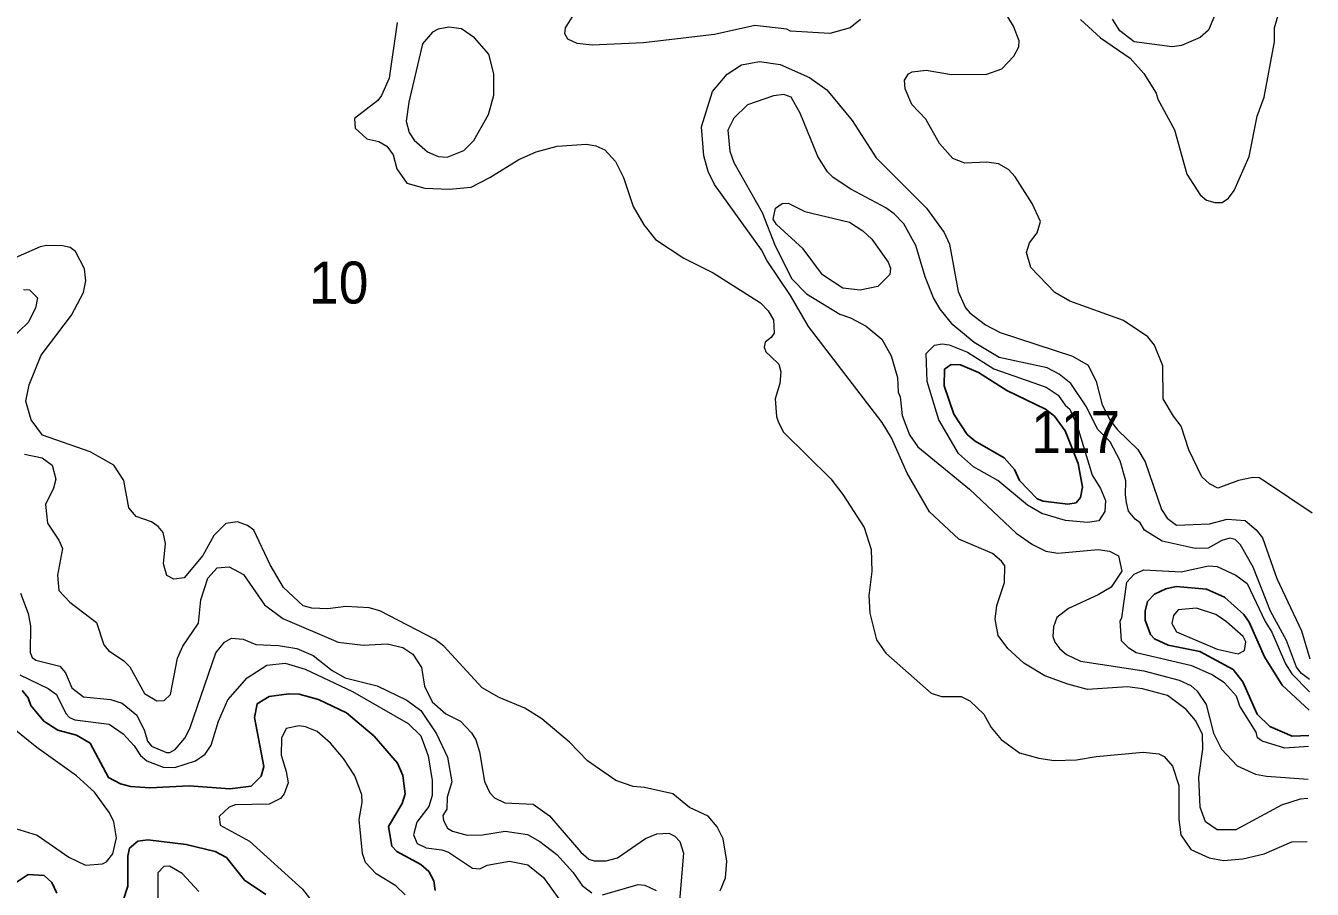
# Model space of a CAD drawing. Extents: x 673.6 to 698.9, y 7012 to 7040.1.
# Drawn here: x 696.209 to 698.661, y 7024.299 to 7025.944 of the extents above; entities that cross this region are included whole.
import ezdxf

# ---------------------------------------------------------------- set-up
doc = ezdxf.new("R2010")
doc.units = 0
doc.header["$LTSCALE"] = 0.032
doc.layers.add('1', color=7, linetype='Continuous', lineweight=25)
doc.layers.add('2', color=7, linetype='Continuous', lineweight=13)
doc.layers.add('21', color=7, linetype='Continuous')

msp = doc.modelspace()

# ---------------------------------------------------------------- linework, layer by layer
at = {"layer": '1'}
msp.add_lwpolyline([(698.1904, 7025.1728), (698.2148, 7025.1106), (698.2234, 7025.0652), (698.2192, 7025.0454), (698.211, 7025.0356), (698.1951, 7025.0331), (698.1484, 7025.0385), (698.137, 7025.0428), (698.1031, 7025.0783), (698.0934, 7025.099), (698.0736, 7025.1209), (698.0188, 7025.1532), (698.0034, 7025.1659), (697.9782, 7025.2047), (697.9597, 7025.2582), (697.9598, 7025.29), (697.9729, 7025.299), (697.9906, 7025.2984), (698.0251, 7025.2838), (698.0788, 7025.2495), (698.1528, 7025.2142), (698.1695, 7025.2003)], close=True, dxfattribs=at)
for points in [[(698.6544, 7024.5919), (698.6229, 7024.5909), (698.5801, 7024.6094), (698.5563, 7024.6329), (698.5285, 7024.6941), (698.5102, 7024.7182), (698.4469, 7024.7519), (698.3862, 7024.7644), (698.3604, 7024.7763), (698.3527, 7024.7846), (698.3426, 7024.8117), (698.3426, 7024.8292), (698.3469, 7024.8473), (698.3604, 7024.8617), (698.382, 7024.8719), (698.4018, 7024.876), (698.4597, 7024.871), (698.494, 7024.8555), (698.5309, 7024.8224), (698.5408, 7024.8083), (698.5703, 7024.7419), (698.6037, 7024.6881), (698.6552, 7024.6405)], [(696.2022, 7024.6778), (696.2134, 7024.664), (696.2186, 7024.6493), (696.2433, 7024.6193), (696.2702, 7024.6025), (696.3059, 7024.5926), (696.3317, 7024.5776), (696.3665, 7024.5121), (696.3898, 7024.4999), (696.4086, 7024.4947), (696.4452, 7024.4923), (696.5203, 7024.4964), (696.598, 7024.4907), (696.6385, 7024.4958), (696.6574, 7024.5146), (696.6629, 7024.5333), (696.645, 7024.6262), (696.6501, 7024.6526), (696.6729, 7024.6665), (696.7102, 7024.6714), (696.7303, 7024.6706), (696.7668, 7024.6606), (696.8201, 7024.6353), (696.8729, 7024.5912), (696.9178, 7024.5396), (696.9274, 7024.516), (696.9324, 7024.4812), (696.9265, 7024.4624), (696.9004, 7024.4187), (696.9064, 7024.3811), (696.9165, 7024.3711), (696.9617, 7024.3462), (696.977, 7024.3333), (696.9865, 7024.3152), (696.9891, 7024.2971)], [(696.6666, 7024.2892), (696.6259, 7024.3167), (696.5913, 7024.36), (696.5701, 7024.3709), (696.515, 7024.3846), (696.4414, 7024.3936), (696.4223, 7024.3907), (696.4067, 7024.3773), (696.4033, 7024.3624), (696.4032, 7024.3049), (696.385, 7024.2488)], [(696.2684, 7024.2918), (696.2584, 7024.3118), (696.244, 7024.3252), (696.2134, 7024.3272), (696.1792, 7024.3044), (696.1622, 7024.2869)]]:
    msp.add_lwpolyline(points, dxfattribs=at)
at = {"layer": '2'}
for points in [[(698.2191, 7025.9561), (698.2574, 7025.9216), (698.3141, 7025.8824), (698.3398, 7025.8533), (698.3635, 7025.816), (698.367, 7025.8044), (698.3984, 7025.7463), (698.4221, 7025.6615), (698.4474, 7025.6225), (698.4595, 7025.6124), (698.4754, 7025.6074), (698.4893, 7025.6074), (698.5013, 7025.6161), (698.512, 7025.6307), (698.5411, 7025.6954), (698.5562, 7025.7723), (698.5693, 7025.8084), (698.5891, 7025.9139), (698.5892, 7025.9402), (698.6048, 7025.996)], [(697.7997, 7025.9561), (697.7805, 7025.9403), (697.7416, 7025.9294), (697.6666, 7025.9344), (697.6598, 7025.9378), (697.5986, 7025.9452), (697.5215, 7025.9279), (697.3866, 7025.9118), (697.2884, 7025.9074), (697.2599, 7025.9106), (697.2423, 7025.9189), (697.2366, 7025.9288), (697.2375, 7025.9407), (697.2694, 7025.9913)], [(696.917, 7025.9504), (696.9017, 7025.8443), (696.887, 7025.8115), (696.8799, 7025.8022), (696.8358, 7025.7675), (696.8369, 7025.7491), (696.859, 7025.729), (696.8822, 7025.7238), (696.8971, 7025.715), (696.9094, 7025.6985), (696.9161, 7025.6718), (696.9351, 7025.6442), (696.9697, 7025.6349), (697.0157, 7025.6329), (697.058, 7025.6372), (697.0936, 7025.655), (697.1485, 7025.6895), (697.1821, 7025.7042), (697.2217, 7025.715), (697.2776, 7025.7191), (697.2957, 7025.7158), (697.3127, 7025.708), (697.3333, 7025.6857), (697.3483, 7025.6556)], [(698.6611, 7025.0159), (698.5718, 7025.0757), (698.5597, 7025.0828), (698.5477, 7025.084), (698.5202, 7025.0781), (698.4809, 7025.0634), (698.4653, 7025.0715), (698.4505, 7025.0849), (698.4257, 7025.1363), (698.4112, 7025.1815), (698.3964, 7025.2005), (698.3772, 7025.2338), (698.3761, 7025.2967), (698.3604, 7025.3357), (698.3474, 7025.3517), (698.3016, 7025.383), (698.1993, 7025.4194), (698.1703, 7025.4363), (698.1245, 7025.4838), (698.1166, 7025.5123), (698.1223, 7025.5306), (698.1368, 7025.55), (698.1428, 7025.5713), (698.127, 7025.6055), (698.0946, 7025.6563), (698.0823, 7025.6703), (698.0629, 7025.6814), (698.041, 7025.6847), (697.9986, 7025.6828), (697.9762, 7025.6912), (697.9505, 7025.7203), (697.9245, 7025.7665), (697.8977, 7025.7946), (697.8852, 7025.824), (697.884, 7025.841), (697.8914, 7025.8529), (697.8983, 7025.8569), (697.9251, 7025.8595), (697.9733, 7025.8515), (698.0406, 7025.8523), (698.0692, 7025.8626), (698.0921, 7025.8862), (698.102, 7025.904), (698.1026, 7025.9155), (698.0919, 7025.9435), (698.0757, 7025.9695)], [(698.4748, 7025.9633), (698.4634, 7025.936), (698.4472, 7025.9218), (698.412, 7025.9066), (698.3942, 7025.9042), (698.3219, 7025.9137), (698.2945, 7025.9348), (698.2803, 7025.9571)], [(698.6526, 7024.4724), (698.6381, 7024.4709), (698.6022, 7024.4593), (698.5154, 7024.4123), (698.4796, 7024.4125), (698.4577, 7024.4277), (698.4474, 7024.4558), (698.4446, 7024.5124), (698.4527, 7024.5663), (698.4521, 7024.5949), (698.4385, 7024.6208), (698.4209, 7024.6416), (698.3853, 7024.6681), (698.3376, 7024.6813), (698.3092, 7024.6846), (698.2326, 7024.68), (698.1951, 7024.6899), (698.1516, 7024.7061), (698.1114, 7024.7302), (698.081, 7024.7578), (698.0625, 7024.783), (698.0567, 7024.8137), (698.0596, 7024.8397), (698.0747, 7024.8834), (698.0749, 7024.9155), (698.0686, 7024.9246), (698.0513, 7024.9386), (697.9875, 7024.9665), (697.9314, 7025.0181), (697.8892, 7025.0918), (697.8594, 7025.1596), (697.8415, 7025.1888), (697.7011, 7025.3714), (697.6665, 7025.4304), (697.622, 7025.4964), (697.6114, 7025.5175), (697.5215, 7025.6417), (697.5099, 7025.6665), (697.5015, 7025.6969), (697.497, 7025.752), (697.518, 7025.8193), (697.5461, 7025.852), (697.573, 7025.8702), (697.6074, 7025.8762), (697.6471, 7025.8704), (697.7029, 7025.8459), (697.7358, 7025.8221), (697.7844, 7025.7638), (697.8301, 7025.6925), (697.9257, 7025.597), (697.9596, 7025.5507), (697.9694, 7025.528), (697.9863, 7025.4378), (698.0001, 7025.4073), (698.0083, 7025.3976), (698.0385, 7025.3749), (698.0661, 7025.3602), (698.2038, 7025.3151), (698.2338, 7025.2977), (698.2489, 7025.2664), (698.2609, 7025.2224), (698.2765, 7025.1915), (698.2901, 7025.1744), (698.3289, 7025.1371), (698.3424, 7025.1138), (698.374, 7025.0228), (698.3845, 7025.006), (698.4024, 7024.9926), (698.4655, 7024.9952), (698.4991, 7025.0043), (698.533, 7025.0017), (698.5544, 7024.984), (698.566, 7024.9688), (698.5934, 7024.8913), (698.6408, 7024.7917), (698.6567, 7024.738)], [(698.6561, 7024.6989), (698.6403, 7024.7106), (698.6311, 7024.7224), (698.6123, 7024.773), (698.5818, 7024.8293), (698.5482, 7024.9127), (698.5242, 7024.9557), (698.5141, 7024.9655), (698.5037, 7024.9679), (698.4888, 7024.9639), (698.4629, 7024.9493), (698.438, 7024.9483), (698.3748, 7024.9626), (698.3414, 7024.9833), (698.3329, 7024.9974), (698.3237, 7025.0046), (698.3107, 7025.0196), (698.3068, 7025.0359), (698.3049, 7025.0508), (698.3056, 7025.0774), (698.2949, 7025.1153), (698.2758, 7025.1519), (698.252, 7025.1758), (698.231, 7025.2184), (698.2009, 7025.2625), (698.1787, 7025.2805), (698.1555, 7025.2925), (698.0645, 7025.3126), (698.0169, 7025.3411), (697.9758, 7025.3743), (697.9517, 7025.4042), (697.939, 7025.4262), (697.9231, 7025.4663), (697.9054, 7025.526), (697.8824, 7025.5671), (697.8643, 7025.586), (697.8485, 7025.5974), (697.7815, 7025.6332), (697.748, 7025.6551), (697.7371, 7025.6664), (697.7188, 7025.6953), (697.6851, 7025.7779), (697.6677, 7025.8081), (697.6539, 7025.8135), (697.6339, 7025.8111), (697.5844, 7025.7937), (697.5586, 7025.7686), (697.5471, 7025.7454), (697.5512, 7025.7056), (697.5585, 7025.6841), (697.6128, 7025.5885), (697.6373, 7025.5248), (697.6691, 7025.462), (697.6973, 7025.4336), (697.7605, 7025.3947), (697.7808, 7025.3879), (697.8111, 7025.3719), (697.8408, 7025.3472), (697.8585, 7025.3157), (697.8706, 7025.2741), (697.8718, 7025.2463), (697.8758, 7025.2373), (697.8792, 7025.2017), (697.8936, 7025.1652), (697.909, 7025.142), (698.0076, 7025.0615), (698.0966, 7024.9774), (698.1278, 7024.9559), (698.1533, 7024.9436), (698.1763, 7024.9394), (698.253, 7024.9467), (698.2749, 7024.9435), (698.2917, 7024.9342), (698.2982, 7024.9052), (698.2778, 7024.8746), (698.2532, 7024.8601), (698.1963, 7024.8341), (698.174, 7024.8172), (698.168, 7024.7993), (698.1667, 7024.781), (698.1706, 7024.7699), (698.1798, 7024.7572), (698.1926, 7024.7463), (698.2193, 7024.7339), (698.3402, 7024.7151), (698.4071, 7024.6973), (698.4294, 7024.6872), (698.4418, 7024.6765), (698.459, 7024.6511), (698.4727, 7024.5968), (698.4882, 7024.5658), (698.5182, 7024.5344), (698.5526, 7024.5187), (698.574, 7024.5145), (698.6531, 7024.509)], [(697.3483, 7025.6556), (697.3665, 7025.5998), (697.3873, 7025.5649), (697.4094, 7025.5373), (697.463, 7025.5016), (697.5192, 7025.4734)], [(696.2408, 7025.1646), (696.2192, 7025.1936), (696.2094, 7025.2289), (696.2155, 7025.2603), (696.2386, 7025.3168), (696.2962, 7025.3927), (696.3189, 7025.4362), (696.3235, 7025.4583), (696.3212, 7025.481), (696.304, 7025.5142), (696.2934, 7025.5217), (696.2787, 7025.5253), (696.2487, 7025.526), (696.2365, 7025.5233), (696.1505, 7025.4859)], [(697.5192, 7025.4734), (697.6096, 7025.4167), (697.6241, 7025.4014), (697.6344, 7025.3841), (697.6353, 7025.3584), (697.6295, 7025.3507), (697.6183, 7025.3413), (697.6165, 7025.3318), (697.6193, 7025.3233), (697.6282, 7025.3149), (697.6445, 7025.2999), (697.6484, 7025.2849), (697.6465, 7025.2628), (697.6376, 7025.2335), (697.64, 7025.2002), (697.6439, 7025.1884), (697.653, 7025.1702), (697.7433, 7025.0809), (697.7663, 7025.0513), (697.8069, 7024.9885), (697.8206, 7024.9467), (697.8216, 7024.9045), (697.8159, 7024.8591), (697.8175, 7024.8254), (697.8303, 7024.7744), (697.8485, 7024.7489), (697.935, 7024.6731), (697.9544, 7024.6666), (697.9922, 7024.6666), (698.0086, 7024.6579), (698.0352, 7024.6326), (698.0489, 7024.6073), (698.0679, 7024.5846), (698.1033, 7024.5594), (698.1401, 7024.549), (698.1689, 7024.5448), (698.2119, 7024.5458), (698.2493, 7024.5523), (698.3386, 7024.5605), (698.3689, 7024.5571), (698.3789, 7024.5521), (698.395, 7024.5336), (698.4067, 7024.4972), (698.4067, 7024.432), (698.4105, 7024.4028), (698.4299, 7024.375), (698.4645, 7024.3591), (698.4918, 7024.3543), (698.5288, 7024.3574), (698.5691, 7024.3665), (698.6222, 7024.3895), (698.6513, 7024.3904)], [(696.2045, 7025.4422), (696.2164, 7025.4411), (696.2314, 7025.4263), (696.2274, 7025.4064), (696.2133, 7025.3791), (696.1792, 7025.3463)], [(696.4196, 7025.0094), (696.4055, 7025.0258), (696.3956, 7025.0779), (696.3766, 7025.1072), (696.3319, 7025.1327), (696.2408, 7025.1646)], [(696.2068, 7025.1282), (696.2405, 7025.1209), (696.2591, 7025.1072), (696.266, 7025.0803), (696.2617, 7025.0637), (696.2466, 7025.0325), (696.2506, 7024.9966), (696.2723, 7024.9642), (696.279, 7024.9483), (696.2694, 7024.8974), (696.2717, 7024.8685), (696.2928, 7024.846), (696.3435, 7024.8075), (696.3575, 7024.7649), (696.3668, 7024.754), (696.3961, 7024.7344), (696.4072, 7024.7232), (696.4355, 7024.672), (696.4586, 7024.6582), (696.4727, 7024.659), (696.4851, 7024.6702), (696.498, 7024.7395), (696.5086, 7024.7621), (696.5379, 7024.8062), (696.5425, 7024.8508), (696.5557, 7024.8922), (696.5735, 7024.9116), (696.5969, 7024.9138), (696.6238, 7024.8988), (696.6643, 7024.841), (696.6992, 7024.8153), (696.8041, 7024.77), (696.8523, 7024.7643), (696.8979, 7024.7667), (696.9275, 7024.7601), (696.9468, 7024.7474), (696.9631, 7024.7219), (696.9692, 7024.6859), (696.9837, 7024.6565), (697.0094, 7024.6334), (697.0376, 7024.6196), (697.0586, 7024.5975), (697.0667, 7024.5836), (697.0739, 7024.561), (697.0831, 7024.5047), (697.0932, 7024.4831), (697.1025, 7024.4734), (697.1218, 7024.4636), (697.1758, 7024.4611), (697.2072, 7024.4394), (697.2667, 7024.3701), (697.2819, 7024.3567), (697.2922, 7024.3535), (697.3151, 7024.3534), (697.3368, 7024.3591), (697.39, 7024.3957), (697.4116, 7024.4049), (697.4347, 7024.406), (697.4464, 7024.4005), (697.4558, 7024.3904), (697.4624, 7024.3678), (697.455, 7024.2774)], [(697.5323, 7024.2964), (697.5425, 7024.3209), (697.5455, 7024.353), (697.5381, 7024.3953), (697.5265, 7024.4183), (697.5096, 7024.4385), (697.4739, 7024.455), (697.442, 7024.481), (697.3881, 7024.493), (697.3664, 7024.4948), (697.3338, 7024.5062), (697.2795, 7024.5438), (697.2452, 7024.5797), (697.1923, 7024.6242), (697.1604, 7024.6445), (697.1115, 7024.6648), (697.0792, 7024.683), (697.0061, 7024.7621), (696.9896, 7024.7751), (696.8838, 7024.8297), (696.8634, 7024.8357), (696.819, 7024.8382), (696.7849, 7024.8334), (696.7545, 7024.8348), (696.7375, 7024.8392), (696.7003, 7024.8742), (696.6746, 7024.9176), (696.6434, 7024.9834), (696.6315, 7024.9924), (696.6127, 7024.9992), (696.5905, 7024.9958), (696.5673, 7024.9735), (696.5463, 7024.9353), (696.5109, 7024.8926), (696.4914, 7024.8901), (696.4781, 7024.8969), (696.4718, 7024.919), (696.4755, 7024.9582), (696.4706, 7024.9787), (696.4616, 7024.9902), (696.4489, 7024.9993), (696.4196, 7025.0094)], [(698.6541, 7024.5714), (698.6088, 7024.5679), (698.5659, 7024.5812), (698.557, 7024.5879), (698.5544, 7024.5984), (698.5229, 7024.6478), (698.5166, 7024.6668), (698.4937, 7024.6928), (698.469, 7024.7081), (698.4316, 7024.7247), (698.3255, 7024.7497), (698.3116, 7024.7583), (698.2974, 7024.7724), (698.295, 7024.8106), (698.2982, 7024.8161), (698.3078, 7024.8841), (698.3217, 7024.8996), (698.3403, 7024.908), (698.4111, 7024.904), (698.4632, 7024.9156), (698.4797, 7024.9144), (698.5157, 7024.8979), (698.5369, 7024.8815), (698.5712, 7024.8092), (698.584, 7024.7891), (698.6103, 7024.7286), (698.622, 7024.7097), (698.6558, 7024.6756)], [(696.1991, 7024.8634), (696.2134, 7024.8243), (696.2183, 7024.8012), (696.2175, 7024.7501), (696.221, 7024.7405), (696.2283, 7024.7357), (696.274, 7024.7241), (696.285, 7024.7113), (696.2967, 7024.6827), (696.319, 7024.6656), (696.3706, 7024.6606), (696.3927, 7024.6536), (696.4204, 7024.6311), (696.4351, 7024.6011), (696.4411, 7024.5811)], [(696.5119, 7024.587), (696.5215, 7024.6054), (696.5714, 7024.7496), (696.5879, 7024.7698), (696.6013, 7024.7775), (696.6232, 7024.7758), (696.6477, 7024.7657), (696.6908, 7024.7634), (696.7257, 7024.7576), (696.7566, 7024.7445), (696.7927, 7024.7163), (696.8178, 7024.7019), (696.8785, 7024.6869), (696.9353, 7024.6593), (696.9619, 7024.6401), (696.9918, 7024.5955), (697.0131, 7024.5511), (697.0212, 7024.5041), (697.0122, 7024.4746), (697.0113, 7024.452), (697.004, 7024.4398), (697.0053, 7024.4304), (697.013, 7024.4159), (697.0224, 7024.4099), (697.0502, 7024.4023), (697.0794, 7024.4028), (697.1228, 7024.4101), (697.1655, 7024.4036), (697.1891, 7024.3902), (697.2215, 7024.3652), (697.2516, 7024.3319), (697.2696, 7024.3064), (697.2878, 7024.2925)], [(696.1974, 7024.708), (696.2517, 7024.6815), (696.2677, 7024.6703), (696.2856, 7024.634), (696.2922, 7024.6267), (696.3028, 7024.6217), (696.3678, 7024.6138), (696.3947, 7024.5954), (696.4159, 7024.5725), (696.4277, 7024.5542), (696.4396, 7024.5438), (696.471, 7024.5321), (696.4932, 7024.5309), (696.5328, 7024.5439), (696.5506, 7024.5566), (696.5623, 7024.5736), (696.5762, 7024.6194), (696.5938, 7024.6604), (696.6308, 7024.7018), (696.6687, 7024.7263), (696.7033, 7024.7298)], [(696.7033, 7024.7298), (696.7412, 7024.7185), (696.8319, 7024.6757), (696.938, 7024.6151), (696.9619, 7024.5914), (696.976, 7024.5531)], [(696.1893, 7024.415), (696.2309, 7024.4022), (696.2912, 7024.3602), (696.3231, 7024.3451), (696.3555, 7024.3477), (696.3631, 7024.3512), (696.3752, 7024.3669), (696.3819, 7024.3969), (696.3771, 7024.4275), (696.3685, 7024.4449), (696.3397, 7024.4843), (696.3057, 7024.5151), (696.2298, 7024.5695), (696.1532, 7024.6307)], [(696.9324, 7024.2885), (696.9146, 7024.3055), (696.8771, 7024.3283), (696.8566, 7024.3504), (696.8506, 7024.3671), (696.8446, 7024.4324), (696.8503, 7024.4643), (696.8494, 7024.4788), (696.8365, 7024.515), (696.8147, 7024.5484), (696.7897, 7024.5775), (696.7642, 7024.5995), (696.742, 7024.6089), (696.7303, 7024.6106), (696.7055, 7024.6054), (696.6962, 7024.5871), (696.6958, 7024.5544), (696.7056, 7024.5235), (696.7088, 7024.5022), (696.7015, 7024.4809), (696.6947, 7024.4724), (696.6732, 7024.4616), (696.608, 7024.46), (696.5966, 7024.4556), (696.5775, 7024.4376), (696.5798, 7024.4211), (696.6353, 7024.391), (696.7367, 7024.2994), (696.7545, 7024.2767)], [(696.4411, 7024.5811), (696.4487, 7024.5719), (696.4772, 7024.5597), (696.4836, 7024.5598), (696.4938, 7024.5657), (696.5119, 7024.587)], [(696.976, 7024.5531), (696.9834, 7024.5061), (696.9835, 7024.4779), (696.9771, 7024.4566), (696.9543, 7024.4272), (696.9481, 7024.4027), (696.9553, 7024.3864), (696.9723, 7024.3784), (697.0018, 7024.3746), (697.0144, 7024.3699), (697.0602, 7024.3396), (697.0744, 7024.3379), (697.0881, 7024.3451), (697.131, 7024.3526), (697.1659, 7024.346), (697.1957, 7024.3219), (697.2251, 7024.2809)], [(696.5386, 7024.2952), (696.5071, 7024.3293), (696.4831, 7024.3433), (696.4724, 7024.3426), (696.4608, 7024.3308), (696.4607, 7024.2656)], [(697.3081, 7024.2887), (697.3762, 7024.3082), (697.389, 7024.3073), (697.4104, 7024.297)]]:
    msp.add_lwpolyline(points, dxfattribs=at)
for points in [[(697.0909, 7025.7755), (697.1009, 7025.812), (697.1009, 7025.8531), (697.0913, 7025.8902), (697.0644, 7025.9217), (697.0393, 7025.9385), (697.0155, 7025.9419), (696.9953, 7025.9378), (696.9844, 7025.9321), (696.9652, 7025.9099), (696.939, 7025.7986), (696.9342, 7025.7624), (696.9398, 7025.7408), (696.9491, 7025.7264), (696.9746, 7025.7039), (696.9952, 7025.6953), (697.0124, 7025.6938), (697.044, 7025.7068), (697.0627, 7025.726)], [(697.7665, 7025.4443), (697.7274, 7025.4699), (697.6907, 7025.5197), (697.64, 7025.5655), (697.6335, 7025.5758), (697.6378, 7025.5968), (697.6504, 7025.6055), (697.6619, 7025.6065), (697.6941, 7025.5908), (697.779, 7025.57), (697.8045, 7025.5536), (697.8213, 7025.5378), (697.8525, 7025.4937), (697.857, 7025.4826), (697.856, 7025.4702), (697.8332, 7025.4479), (697.7993, 7025.4407)], [(698.2134, 7025.1804), (698.2416, 7025.0879), (698.2572, 7025.0628), (698.2669, 7025.0398), (698.266, 7025.0188), (698.254, 7025.0012), (698.2329, 7024.9977), (698.1909, 7025.0015), (698.1454, 7025.015), (698.1184, 7025.0313), (698.0618, 7025.0779), (698.0154, 7025.1042), (697.9868, 7025.1295), (697.9491, 7025.1937), (697.9268, 7025.2668), (697.9253, 7025.3197), (697.9408, 7025.3361), (697.9555, 7025.3385), (697.9691, 7025.3367), (698.0037, 7025.3224), (698.0541, 7025.2907), (698.1536, 7025.2557), (698.1768, 7025.2407), (698.1901, 7025.2217), (698.1993, 7025.2142)], [(698.4801, 7024.7565), (698.5198, 7024.7479), (698.5321, 7024.7543), (698.5347, 7024.7703), (698.5294, 7024.7805), (698.4977, 7024.8088), (698.4773, 7024.8226), (698.4405, 7024.835), (698.4052, 7024.8316), (698.3963, 7024.8206), (698.3935, 7024.8054), (698.4021, 7024.7898)]]:
    msp.add_lwpolyline(points, close=True, dxfattribs=at)

# ---------------------------------------------------------------- texts
at = {"layer": '21', "width": 0.95}
for s, p in [('10', (696.749, 7025.4152)), ('117', (698.1254, 7025.1307))]:
    msp.add_text(s, height=0.08, dxfattribs=at).set_placement(p)

doc.saveas('drawing.dxf')
